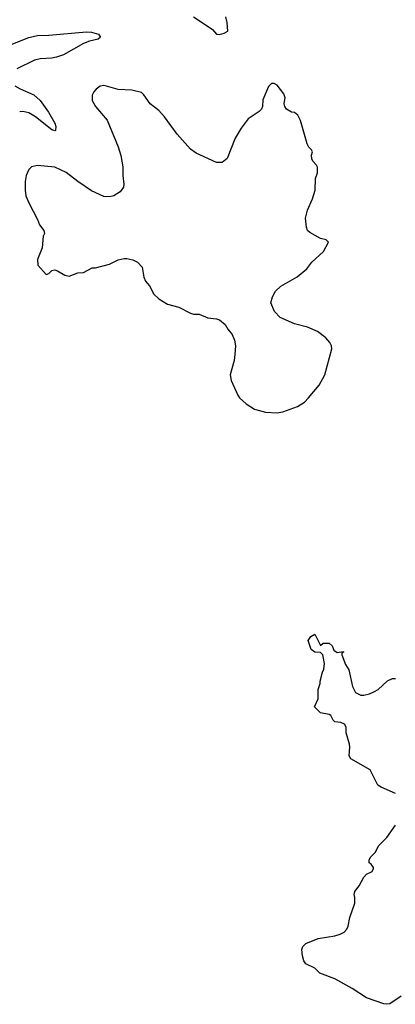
# Model space of a CAD drawing. Header units: inches. Extents: x 1934316 to 2140091, y 524953 to 667329.
# Tile 283 of 384: x 2047247 to 2049848, y 621769 to 628590. Entities that reach past the tile are written whole.
import ezdxf

# ---------------------------------------------------------------- set-up
doc = ezdxf.new("R2010")
doc.units = ezdxf.units.IN
doc.header["$MEASUREMENT"] = 0
doc.layers.add('C0642', color=7, linetype='Continuous')

msp = doc.modelspace()

# ---------------------------------------------------------------- linework, layer by layer
at = {"layer": 'C0642', "color": 5}
for points, elevation in [([(2048450, 628610.8), (2048559.3, 628539.3), (2048582, 628522), (2048610, 628491.3), (2048630, 628487.3), (2048663.1, 628496.9), (2048688, 628512), (2048684, 628570), (2048674, 628610)], 320), ([(2047130, 628395.8), (2047310, 628467.7), (2047370, 628481.9), (2047450, 628484), (2047710, 628506.2), (2047743.6, 628503.6), (2047792.4, 628490), (2047807.3, 628470), (2047790, 628455.1), (2047730, 628441.4), (2047690, 628425.2), (2047550, 628347.3), (2047501.7, 628330), (2047470, 628323.3), (2047390, 628320.3), (2047349.2, 628310), (2047228.4, 628250)], 280), ([(2047212.7, 628132.7), (2047250.7, 628110.7), (2047344.7, 628070), (2047388.1, 628030), (2047447.4, 627950), (2047490, 627873.7), (2047497.2, 627850), (2047496, 627824), (2047490, 627820.7), (2047470, 627826.4), (2047357.2, 627917.2), (2047310, 627945.4), (2047270, 627954.7), (2047247.1, 627952.9)], 280), ([(2049849.7, 623229.7), (2049750, 623272.6), (2049727.9, 623287.9), (2049674.5, 623394.5), (2049539.3, 623470), (2049529.5, 623490), (2049534.5, 623550), (2049531.8, 623571.8), (2049509, 623650), (2049509.2, 623690), (2049496, 623710), (2049470, 623720.9), (2049430, 623726), (2049418, 623738), (2049402, 623770), (2049390, 623777.2), (2049330, 623788.7), (2049288, 623830), (2049313.6, 623886.4), (2049314, 623950), (2049328.7, 623991.3), (2049328.7, 624008.7), (2049344, 624070), (2049354, 624090), (2049357.2, 624130), (2049346, 624190), (2049330, 624206), (2049292, 624208), (2049266.8, 624226.8), (2049245.2, 624290), (2049263.1, 624316.9), (2049290, 624334), (2049330, 624254), (2049348.9, 624271.1), (2049390.6, 624270.6), (2049410, 624252), (2049422.8, 624222.8), (2049446.8, 624206.8), (2049490, 624214), (2049490, 624208), (2049478, 624202), (2049478, 624190), (2049503.5, 624123.5), (2049526.4, 624086.4), (2049551, 623970), (2049572, 623930), (2049610, 623911.3), (2049630, 623911.3), (2049670, 623921), (2049703.2, 623936.8), (2049730, 623951), (2049795.3, 624010), (2049830, 624026), (2049850, 624026.8)], 280), ([(2049890, 621826), (2049810, 621773.2), (2049790, 621769.3), (2049770, 621772.3), (2049650, 621815.1), (2049550, 621879.5), (2049430, 621945.1), (2049324.7, 621984.8), (2049290, 622019.5), (2049228.7, 622050), (2049215.3, 622070), (2049205.6, 622105.6), (2049201.2, 622150), (2049209, 622170), (2049229, 622190), (2049313.8, 622226.2), (2049430, 622244.4), (2049465.4, 622254.6), (2049494, 622270), (2049513.2, 622290), (2049522.7, 622310), (2049532.7, 622370), (2049569, 622470), (2049568.9, 622508.9), (2049564, 622530), (2049569.2, 622550), (2049597.2, 622590), (2049629.4, 622650.6), (2049649.4, 622670.6), (2049688, 622690), (2049698, 622710), (2049696.4, 622716.4), (2049680.4, 622740.4), (2049668, 622750), (2049668, 622770), (2049678, 622790), (2049710, 622822), (2049735.3, 622870), (2049790, 622926), (2049849.5, 623010.5)], 280)]:
    msp.add_lwpolyline(points, dxfattribs=dict(at, elevation=elevation))
at = {"layer": 'C0642', "color": 5, "elevation": 320}
msp.add_lwpolyline([(2049010, 628148.7), (2048990, 628148), (2048970, 628128), (2048930, 628035.3), (2048928.2, 627990), (2048922, 627970), (2048905.7, 627954.3), (2048830, 627904.2), (2048780, 627840), (2048738.4, 627770), (2048684, 627630), (2048650, 627602), (2048610, 627600.7), (2048470, 627665.4), (2048430, 627693.6), (2048337.9, 627797.9), (2048250, 627916.9), (2048210, 627960.7), (2048150, 628008), (2048107.8, 628070), (2048090, 628085.1), (2048023.2, 628103.2), (2047930, 628107.3), (2047849.1, 628130.9), (2047830, 628133.8), (2047805.5, 628130), (2047777.6, 628110), (2047760.3, 628090), (2047750, 628068.7), (2047749.1, 628030), (2047772.4, 627990), (2047853.8, 627893.8), (2047930.2, 627710.2), (2047948.7, 627650), (2047961.3, 627570), (2047961.7, 627510), (2047968.9, 627451.1), (2047965.3, 627430), (2047942.5, 627397.5), (2047898.8, 627370), (2047870, 627364), (2047830, 627364.8), (2047744.7, 627404.7), (2047649, 627469), (2047570, 627531.3), (2047490, 627569.7), (2047370, 627579.7), (2047330, 627571.1), (2047310, 627553.3), (2047292.6, 627510), (2047285, 627470), (2047284.4, 627410), (2047290, 627371.3), (2047310, 627321), (2047370, 627206.8), (2047384.4, 627170), (2047414.8, 627130), (2047418.8, 627110), (2047410.7, 627090), (2047404, 627010), (2047371, 626930), (2047372, 626890), (2047430, 626824.7), (2047450, 626831.3), (2047470, 626852), (2047490, 626858), (2047510, 626851.3), (2047559.8, 626819.8), (2047590, 626814.8), (2047650, 626836), (2047690, 626838.8), (2047750, 626871), (2047771.6, 626871.6), (2047870, 626896), (2047930, 626926), (2047970, 626936), (2047990, 626936), (2048030, 626926), (2048062, 626910), (2048095.2, 626875.2), (2048105.8, 626805.8), (2048119.3, 626779.3), (2048145.8, 626745.8), (2048175.5, 626690), (2048210, 626657.1), (2048270, 626620.4), (2048350, 626598.4), (2048430, 626556.3), (2048450, 626550.8), (2048490, 626551), (2048550, 626524.7), (2048610, 626518), (2048630, 626511.3), (2048670, 626478), (2048687.5, 626447.5), (2048718, 626410), (2048734, 626370), (2048740.7, 626330), (2048738, 626270), (2048732.4, 626230), (2048705.7, 626130), (2048712, 626090), (2048757, 625990), (2048770.2, 625970.2), (2048815.5, 625930), (2048872.7, 625892.7), (2048950, 625871.8), (2049030, 625867), (2049070, 625874.9), (2049170, 625910.3), (2049219.3, 625940.7), (2049247.6, 625970), (2049320.7, 626059.3), (2049359.6, 626130), (2049409.6, 626310), (2049407, 626330), (2049395.3, 626355.3), (2049366.2, 626386.2), (2049309.6, 626429.7), (2049240.7, 626459.3), (2049150, 626482.9), (2049050, 626526.6), (2049012.7, 626570), (2048986, 626630), (2048997.2, 626670), (2049019, 626710), (2049054.8, 626745.2), (2049168.7, 626810), (2049234.8, 626865.2), (2049270, 626911), (2049350, 626984.7), (2049386, 627050), (2049370, 627066), (2049330, 627075.3), (2049256.6, 627116.6), (2049241.2, 627130), (2049232.5, 627152.5), (2049225.6, 627214.4), (2049239.3, 627270), (2049276, 627350), (2049292.7, 627410), (2049295.3, 627490), (2049309, 627530), (2049308.9, 627568.9), (2049303.1, 627583.1), (2049278, 627610), (2049270, 627626), (2049269, 627651), (2049274.6, 627674.6), (2049268, 627690), (2049250, 627708), (2049238, 627730), (2049192.1, 627892.1), (2049174, 627930), (2049150, 627948.7), (2049129.4, 627949.4), (2049095.3, 627970), (2049084, 627990), (2049079.3, 628010), (2049084.5, 628050), (2049077.5, 628077.5), (2049030, 628138)], close=True, dxfattribs=at)

doc.saveas('drawing.dxf')
